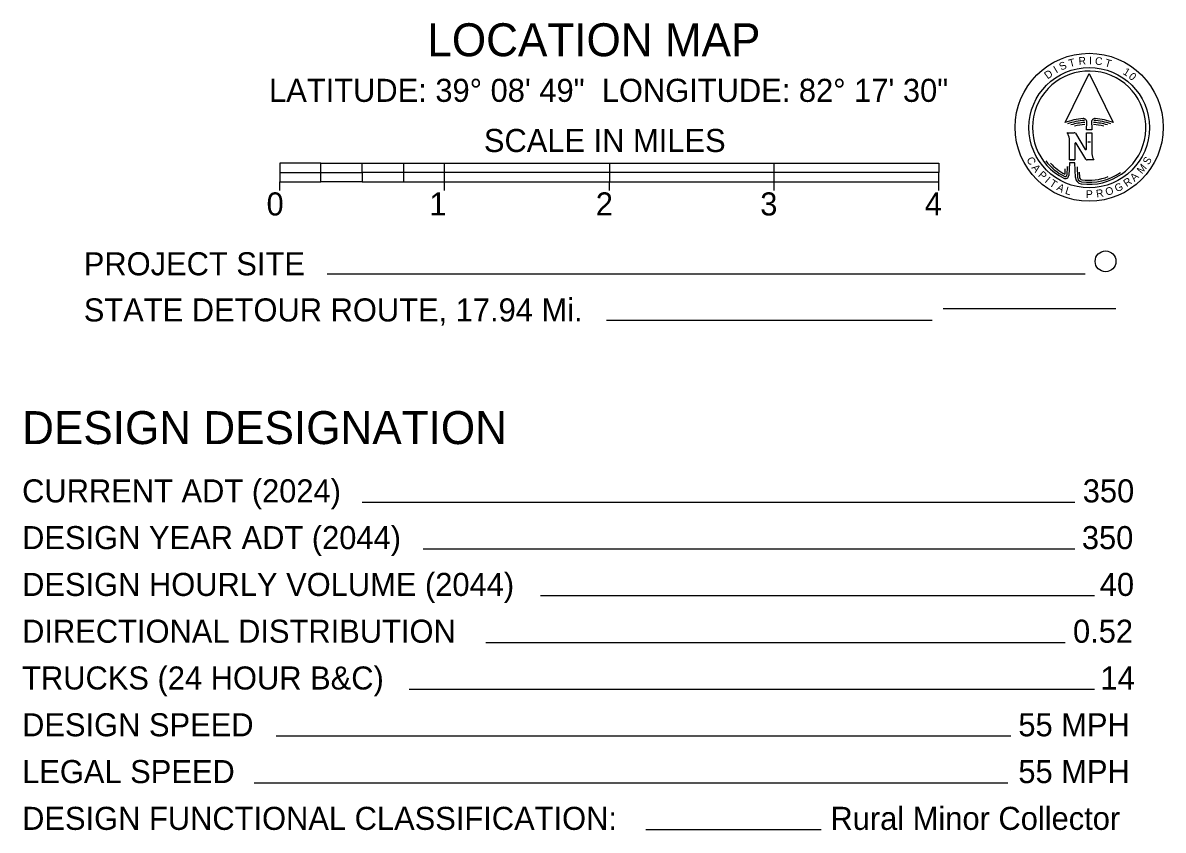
# Model space of a CAD drawing. Extents: x -15 to 405, y -40 to 87.
# Drawn here: x 23.07 to 29.99, y -39.28 to -34.38 of the extents above; entities that cross this region are included whole.
import ezdxf

# ---------------------------------------------------------------- set-up
doc = ezdxf.new("R2010")
doc.units = 0
for name, color, linetype in [('GM_X_State_Location', 7, 'Continuous'), ('GM_X_Township', 7, 'Continuous'), ('GM_X_Township_ROW', 7, 'Continuous')]:
    doc.layers.add(name, color=color, linetype=linetype)

msp = doc.modelspace()

# ---------------------------------------------------------------- linework, layer by layer
at = {"layer": 'GM_X_State_Location'}
msp.add_line((29.7032, -36.1189), (28.6548, -36.1189), dxfattribs=at)
at = {"layer": 'GM_X_Township'}
for p, q in [((29.394, -34.9866), (29.5404, -34.689)), ((29.5404, -34.689), (29.6869, -34.9866)), ((29.5239, -35.0322), (29.5258, -34.9844)), ((29.4077, -35.0488), (29.4494, -35.0488)), ((29.4565, -35.0528), (29.5156, -35.1502)), ((29.5233, -35.148), (29.5233, -35.0488)), ((29.5233, -35.0488), (29.5572, -35.0488)), ((29.5565, -35.0322), (29.5239, -35.0322)), ((29.5404, -35.0183), (29.5404, -35.0183)), ((29.5404, -35.0183), (29.5404, -35.0183)), ((29.5404, -35.0183), (29.5404, -35.0183)), ((29.5404, -35.0183), (29.5404, -35.0183)), ((29.5572, -35.0488), (29.5572, -35.1773)), ((29.4201, -35.2146), (29.4201, -35.0861)), ((29.4541, -35.1154), (29.4541, -35.2146)), ((29.5209, -35.2106), (29.4618, -35.1132)), ((29.549, -35.1058), (29.5318, -35.1058)), ((29.4541, -35.2146), (29.4201, -35.2146)), ((29.4201, -35.2146), (29.4541, -35.2146)), ((29.5697, -35.2146), (29.528, -35.2146)), ((24.8788, -35.2348), (24.6288, -35.2348)), ((24.6288, -35.2348), (24.6288, -35.2911)), ((24.6288, -35.2911), (24.6288, -35.3473)), ((24.6288, -35.2911), (24.8788, -35.2911)), ((24.8788, -35.2348), (25.1288, -35.2348)), ((24.8788, -35.2911), (24.8788, -35.2348)), ((24.8788, -35.2911), (25.1288, -35.2911)), ((24.8788, -35.3473), (24.8788, -35.2911)), ((25.1288, -35.2911), (25.1288, -35.2348)), ((25.1288, -35.2348), (25.3788, -35.2348)), ((25.1288, -35.2911), (25.1288, -35.3473)), ((25.3788, -35.2911), (25.1288, -35.2911)), ((25.3788, -35.2348), (25.6288, -35.2348)), ((25.3788, -35.2348), (25.3788, -35.2911)), ((25.6288, -35.2911), (25.3788, -35.2911)), ((25.3788, -35.2911), (25.3788, -35.3473)), ((25.6288, -35.2911), (25.6288, -35.2348)), ((25.6288, -35.2348), (26.6288, -35.2348)), ((25.6288, -35.3473), (25.6288, -35.2911)), ((26.6288, -35.2911), (25.6288, -35.2911)), ((26.6288, -35.2348), (27.6288, -35.2348)), ((26.6288, -35.2348), (26.6288, -35.2911)), ((27.6288, -35.2911), (26.6288, -35.2911)), ((26.6288, -35.2911), (26.6288, -35.3473)), ((27.6288, -35.2911), (27.6288, -35.2348)), ((27.6288, -35.2348), (28.6288, -35.2348)), ((27.6288, -35.3473), (27.6288, -35.2911)), ((28.6288, -35.2911), (27.6288, -35.2911)), ((28.6288, -35.2348), (28.6288, -35.2911)), ((28.6288, -35.3473), (28.6288, -35.2911)), ((29.3936, -35.2688), (29.3921, -35.3007)), ((29.4066, -35.2549), (29.4041, -35.3077)), ((29.4201, -35.2312), (29.4165, -35.3087)), ((29.4541, -35.2312), (29.4201, -35.2312)), ((29.4566, -35.3205), (29.4541, -35.2312)), ((29.4672, -35.2555), (29.469, -35.3186)), ((29.4806, -35.2892), (29.4814, -35.3182)), ((24.6288, -35.3473), (24.8788, -35.3473)), ((24.6288, -35.4003), (24.6288, -35.3473)), ((25.1288, -35.3473), (24.8788, -35.3473)), ((25.1288, -35.3473), (25.3788, -35.3473)), ((25.3788, -35.3473), (25.6288, -35.3473)), ((25.6288, -35.3473), (26.6288, -35.3473)), ((25.6288, -35.4003), (25.6288, -35.3473)), ((26.6288, -35.3473), (27.6288, -35.3473)), ((26.6288, -35.4003), (26.6288, -35.3473)), ((27.6288, -35.3473), (28.6288, -35.3473)), ((27.6288, -35.4003), (27.6288, -35.3473)), ((28.6288, -35.4003), (28.6288, -35.3473)), ((29.5156, -35.9089), (24.9163, -35.9089)), ((28.587, -36.1889), (26.6105, -36.1889)), ((29.4541, -37.2938), (25.1288, -37.2938)), ((29.4541, -37.5778), (25.4988, -37.5778)), ((29.5726, -37.8619), (26.2104, -37.8619)), ((29.3949, -38.146), (25.8783, -38.146)), ((29.5726, -38.4301), (25.4134, -38.4301)), ((29.0647, -38.7142), (24.6069, -38.7142)), ((29.0478, -38.9983), (24.4741, -38.9983)), ((27.9135, -39.2824), (26.8498, -39.2824))]:
    msp.add_line(p, q, dxfattribs=at)
for centre, radius in [((29.5404, -35.0162), 0.4492), ((29.5404, -35.0183), 0.3655)]:
    msp.add_circle(centre, radius, dxfattribs=at)
for centre, radius, start, end in [((29.5404, -35.0183), 0.3439, 261.93684, 243.42086), ((29.5404, -35.3991), 0.4377, 94.8642, 109.5471), ((29.5404, -35.3991), 0.4252, 93.73826, 108.099), ((29.5404, -35.3991), 0.4128, 93.73826, 105.49674), ((29.5404, -35.3991), 0.4004, 93.73826, 102.75761), ((29.5051, -34.9836), 0.0207, 357.77965, 94.8642), ((29.5753, -34.9836), 0.0207, 85.19546, 182.12377), ((39.0649, -34.6317), 9.5168, 182.12377, 182.41208), ((29.5404, -35.3991), 0.4004, 77.24239, 86.26141), ((29.5404, -35.3991), 0.4128, 74.50326, 86.26141), ((29.5404, -35.3991), 0.4252, 71.901, 86.26141), ((29.5404, -35.3991), 0.4377, 70.45266, 85.19546), ((29.3217, -35.0982), 0.0992, 7.00127, 29.86863), ((29.4494, -35.0571), 0.00829, 31.24731, 90), ((29.4582, -35.1154), 0.00415, 31.24622, 180), ((29.5191, -35.148), 0.00415, 211.24622, 0), ((29.5404, -35.0183), 0.3315, 217.27521, 243.42077), ((29.528, -35.2063), 0.00829, 211.24731, 270), ((29.6557, -35.1652), 0.0992, 187.00127, 209.86863), ((29.5404, -35.0183), 0.3191, 222.56637, 242.2942), ((29.5404, -35.0183), 0.3315, 261.94105, 304.81679), ((29.3958, -35.3073), 0.0207, 243.42086, 356.26509), ((29.3958, -35.3073), 0.00829, 243.42077, 357.31292), ((29.498, -35.3178), 0.0415, 183.80636, 261.93684), ((29.498, -35.3178), 0.029, 181.63859, 261.94105), ((29.498, -35.3178), 0.0166, 181.63732, 261.93938), ((29.5404, -35.0183), 0.3191, 261.93938, 291.31687)]:
    msp.add_arc(centre, radius, start, end, dxfattribs=at)
at = {"layer": 'GM_X_Township_ROW'}
msp.add_circle((29.6399, -35.8302), 0.0633, dxfattribs=at)

# ---------------------------------------------------------------- texts
at = {"layer": 'GM_X_Township'}
for s, height, p in [('LOCATION MAP', 0.2, (25.5243, -34.5846)), ('LATITUDE: 39° 08\' 49"  LONGITUDE: 82° 17\' 30"', 0.14, (24.5639, -34.8618)), ('SCALE IN MILES', 0.14, (25.8675, -35.1662)), ('0', 0.14, (24.5485, -35.5515)), ('1', 0.14, (25.5367, -35.5515)), ('2', 0.14, (26.5463, -35.5515)), ('3', 0.14, (27.5443, -35.5515)), ('4', 0.14, (28.5432, -35.5515)), ('PROJECT SITE', 0.14, (23.4394, -35.9151)), ('STATE DETOUR ROUTE, 17.94 Mi.', 0.14, (23.4394, -36.1951)), ('DESIGN DESIGNATION', 0.2, (23.0652, -36.9398)), ('CURRENT ADT (2024)', 0.14, (23.0652, -37.2938)), ('350', 0.14, (29.5015, -37.2938)), ('DESIGN YEAR ADT (2044)', 0.14, (23.0652, -37.5778)), ('350', 0.14, (29.496, -37.5778)), ('DESIGN HOURLY VOLUME (2044)', 0.14, (23.0652, -37.8619)), ('40', 0.14, (29.6047, -37.8619)), ('DIRECTIONAL DISTRIBUTION', 0.14, (23.0652, -38.146)), ('0.52', 0.14, (29.4423, -38.146)), ('TRUCKS (24 HOUR B&C)', 0.14, (23.0652, -38.4301)), ('14', 0.14, (29.6089, -38.4301)), ('DESIGN SPEED', 0.14, (23.0652, -38.7142)), ('55 MPH', 0.14, (29.1107, -38.7142)), ('LEGAL SPEED', 0.14, (23.0652, -38.9983)), ('55 MPH', 0.14, (29.1107, -38.9983)), ('DESIGN FUNCTIONAL CLASSIFICATION:', 0.14, (23.0652, -39.2824)), ('Rural Minor Collector', 0.14, (27.9703, -39.2824))]:
    msp.add_text(s, height=height, dxfattribs=at).set_placement(p)
for s, rotation, p in [('T', 15.18516, (29.4227, -34.6518)), ('R', 4.74941, (29.4779, -34.6375)), ('I', 359.53153, (29.5395, -34.6336)), ('C', 354.31366, (29.5742, -34.6351)), ('T', 343.8779, (29.6314, -34.6443)), ('I', 30.83879, (29.3411, -34.6897)), ('S', 25.62091, (29.3715, -34.6729)), ('1', 328.22428, (29.7413, -34.6906)), ('D', 36.05666, (29.2887, -34.7263)), ('0', 317.78853, (29.7758, -34.7132)), ('C', 298.56467, (29.1581, -35.2113)), ('S', 59.60561, (29.902, -35.2478)), ('A', 307.90933, (29.1884, -35.2625)), ('P', 317.43172, (29.2269, -35.3108)), ('M', 49.8948, (29.8601, -35.3027)), ('I', 319.19937, (29.2671, -35.347)), ('T', 327.41335, (29.2946, -35.3683)), ('A', 332.63123, (29.3387, -35.3949)), ('G', 24.80999, (29.7078, -35.4115)), ('R', 35.24574, (29.7683, -35.3806)), ('A', 44.67692, (29.8153, -35.3478)), ('L', 343.06698, (29.3912, -35.4193)), ('P', 0.27201, (29.521, -35.4454)), ('R', 9.15636, (29.5862, -35.4434)), ('O', 19.59211, (29.6479, -35.4334))]:
    msp.add_text(s, height=0.0466, rotation=rotation, dxfattribs=at).set_placement(p)

doc.saveas('drawing.dxf')
